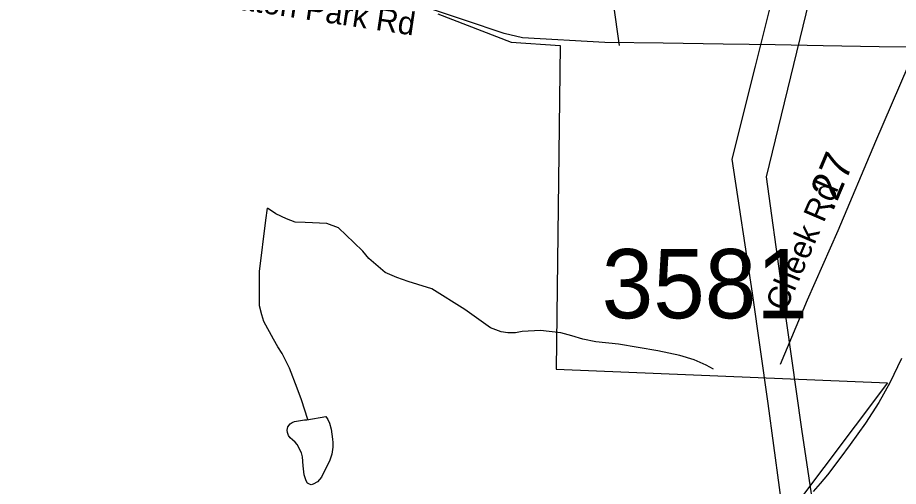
# Model space of a CAD drawing. Extents: x 1662474 to 1856135, y 779280 to 917889.
# Drawn here: x 1763921 to 1767584, y 806724 to 808673 of the extents above; entities that cross this region are included whole.
import ezdxf

# ---------------------------------------------------------------- set-up
doc = ezdxf.new("R2010")
doc.units = 0
for name, color, linetype in [('Cogo Default Point CELL', 7, 'Continuous'), ('Exist Boundary Political City Limit New', 7, 'Continuous'), ('Exist Hydrographic Misc Water Feature', 7, 'Continuous'), ('Exist Hydrographic Pond Under 1500 Sq Ft', 7, 'Continuous'), ('Exist Road Non-System Type 51', 7, 'Continuous'), ('Exist Road Secondary Mileage Tenths English Label', 7, 'Continuous'), ('Exist Road Secondary Type 51 Attributed', 7, 'Continuous'), ('Exist Road Secondary Type 51 Label', 7, 'Continuous'), ('Exist Utilities Electrical Transmission Line', 7, 'Continuous'), ('Map Preparation Boundary City Limit Buffer Line', 7, 'Continuous')]:
    doc.layers.add(name, color=color, linetype=linetype)

msp = doc.modelspace()

# ---------------------------------------------------------------- linework, layer by layer
at = {"layer": 'Exist Boundary Political City Limit New'}
msp.add_lwpolyline([(1765668.5, 808689.2), (1765973.6, 808570.4), (1766177.6, 808557.7), (1766160.4, 807211.4), (1767538.8, 807154.2), (1767139.1, 806623.7)], dxfattribs=at)
at = {"layer": 'Exist Hydrographic Misc Water Feature'}
for points in [[(1765127.8, 807001.8), (1765101.3, 807083.4), (1765083.6, 807131.6), (1765052.4, 807215.9), (1765020.9, 807276.2), (1765003.2, 807304.3), (1764985.4, 807336.5), (1764945.8, 807408.8), (1764936.2, 807436.9), (1764926.5, 807475), (1764927, 807535), (1764927.6, 807617.1), (1764953.4, 807830.9), (1764959.8, 807880.8)], [(1766814.9, 807211.4), (1766784.9, 807227.7), (1766735.1, 807250.1), (1766675.2, 807268.6), (1766583.4, 807287.3), (1766419.5, 807314.7), (1766325.6, 807325.5), (1766271.7, 807335.9), (1766225.8, 807350.3), (1766180, 807362.6), (1766096, 807371.4), (1766019.9, 807368), (1765991.8, 807362.2), (1765959.8, 807362.5), (1765931.9, 807366.6), (1765888, 807383), (1765848.3, 807411.3), (1765780.6, 807460), (1765643.2, 807545.1), (1765585.4, 807563.6), (1765545.4, 807575.9), (1765497.6, 807592.3), (1765449.8, 807612.8), (1765382.2, 807671.3), (1765356.5, 807701.5), (1765318.8, 807737.8), (1765255.2, 807798.4), (1765207.5, 807816.7), (1765117.5, 807821.5), (1765075.4, 807821.9), (1765039.5, 807836.1), (1764995.6, 807856.6), (1764959.8, 807880.8)]]:
    msp.add_lwpolyline(points, dxfattribs=at)
at = {"layer": 'Exist Hydrographic Pond Under 1500 Sq Ft'}
msp.add_lwpolyline([(1765124.6, 807001.2), (1765202.8, 807014.6), (1765210.7, 807002.5), (1765218.5, 806986.5), (1765224.5, 806962.4), (1765230, 806920.3), (1765231.9, 806906.3), (1765231.9, 806886.4), (1765227.6, 806858.3), (1765219.4, 806832.4), (1765184.7, 806762.7), (1765168.5, 806742.8), (1765150.5, 806733), (1765142.5, 806731), (1765134.5, 806733.1), (1765126.5, 806737.1), (1765120.5, 806747.2), (1765112.7, 806771.3), (1765109, 806809.3), (1765105.4, 806847.3), (1765101.5, 806863.4), (1765083.8, 806897.5), (1765075.8, 806907.6), (1765063.9, 806917.7), (1765054.1, 806925.8), (1765048.1, 806935.8), (1765044.2, 806947.9), (1765042.2, 806957.9), (1765044.5, 806971.9), (1765054.5, 806983.8), (1765062.5, 806989.7), (1765072.5, 806993.6), (1765114.6, 807001.3), (1765124.6, 807001.2)], dxfattribs=at)
at = {"layer": 'Exist Road Non-System Type 51'}
msp.add_lwpolyline([(1766385.4, 808767.2), (1766398.1, 808732.4), (1766423.4, 808557)], dxfattribs=at)
at = {"layer": 'Exist Road Secondary Type 51 Attributed'}
for points in [[(1767657.4, 808550), (1767503.5, 808551.8), (1767271.5, 808555.5), (1767071.4, 808559.3), (1766855.5, 808563), (1766605.4, 808566.5), (1766363.6, 808570.1), (1766021, 808588.5), (1765944.6, 808606.6), (1765779.6, 808662.2), (1765638, 808709.1), (1765486.4, 808741), (1765239.7, 808764.8), (1764723.8, 808800.6), (1764423.7, 808845.8), (1763713.1, 808954)], [(1767657.4, 808550), (1767489.2, 808157.2), (1767332, 807786.9), (1767204.4, 807498.7), (1767091.9, 807230.9)], [(1767596.9, 807255.1), (1767548.9, 807154.9), (1767503.2, 807072.8), (1767447.3, 806987), (1767383.5, 806898.7), (1767340.6, 806839.8), (1767289.7, 806772.6), (1767258.7, 806736.5), (1767229.8, 806702.6)]]:
    msp.add_lwpolyline(points, dxfattribs=at)
at = {"layer": 'Exist Utilities Electrical Transmission Line'}
for points in [[(1767634.1, 810982.9), (1767540, 810632.7), (1767432.4, 810233.8), (1767321.1, 809796.9), (1767174.6, 809214.3), (1767084.6, 808855.7), (1766988.8, 808471), (1766891.3, 808084.4), (1766976.5, 807526.7), (1767041.3, 807069.1), (1767112.1, 806545.1), (1767193.7, 805945.4), (1767281.5, 805325.9), (1767370.9, 804686.4), (1767450.8, 804094.6), (1767535.9, 803503), (1767619.2, 802937.1)], [(1767675.9, 810635.2), (1767554.8, 810136.4), (1767457.3, 809731.7), (1767332.1, 809226.8), (1767199.7, 808688.3), (1767084.4, 808215.7), (1767033.6, 808011.3), (1767096.3, 807559.3), (1767181.6, 806961.5), (1767242.2, 806554), (1767296.5, 806140.3), (1767365.2, 805646.2), (1767431.9, 805212.9), (1767490.7, 804763), (1767551.2, 804317.1), (1767620, 803827.3)]]:
    msp.add_lwpolyline(points, dxfattribs=at)
at = {"layer": 'Map Preparation Boundary City Limit Buffer Line'}
msp.add_lwpolyline([(1765668.5, 808689.2), (1765973.6, 808570.4), (1766177.6, 808557.7), (1766160.4, 807211.4), (1767538.8, 807154.2), (1767139.1, 806623.7)], dxfattribs=at)

# ---------------------------------------------------------------- texts
at = {"layer": 'Cogo Default Point CELL'}
msp.add_text('3581', height=288, dxfattribs=at).set_placement((1766350.4, 807422.8))
at = {"layer": 'Exist Road Secondary Mileage Tenths English Label'}
msp.add_text('.27', height=125, rotation=66.9975, dxfattribs=at).set_placement((1767310.3, 807861.9))
at = {"layer": 'Exist Road Secondary Type 51 Label'}
for s, rotation, p in [('E Sheraton Park Rd', 351.5077, (1764449.7, 808765.1)), ('Cheek Rd', 66.867, (1767115.2, 807446.8))]:
    msp.add_text(s, height=95, rotation=rotation, dxfattribs=at).set_placement(p)

doc.saveas('drawing.dxf')
